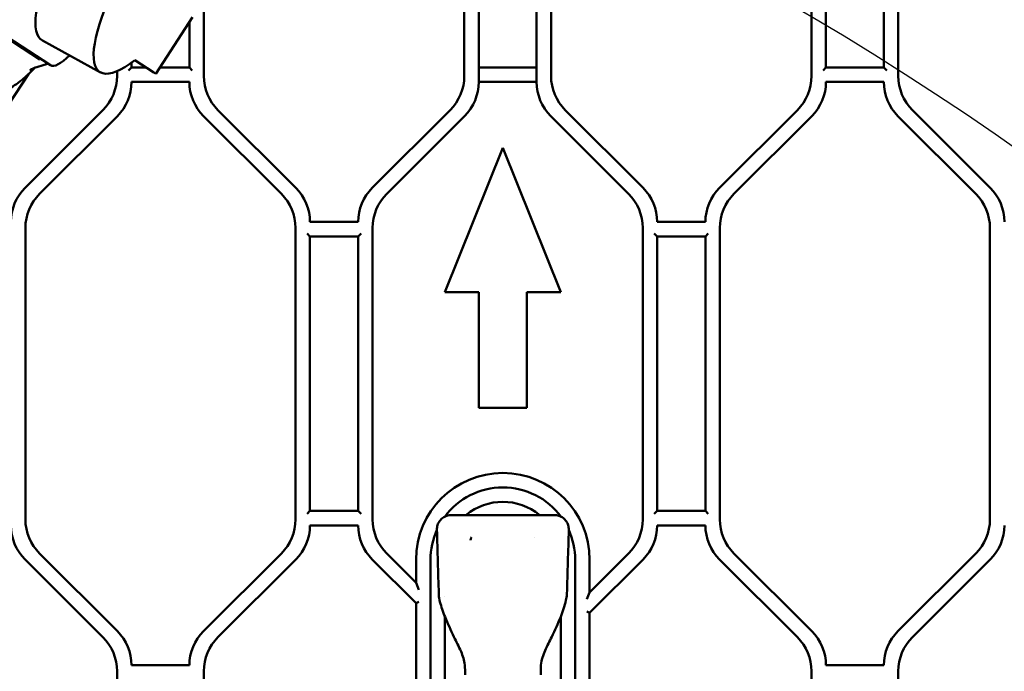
# Model space of a CAD drawing. Header units: millimetres. Extents: x 0 to 14369, y -869 to 2970.
# Tile 281 of 656: x 1989 to 2092, y 498 to 565. Entities that reach past the tile are written whole.
import ezdxf

# ---------------------------------------------------------------- set-up
doc = ezdxf.new("R2010")
doc.units = ezdxf.units.MM
doc.header["$LTSCALE"] = 10
doc.layers.add('Detailumgrenzung (ISO)', color=7, linetype='Continuous', lineweight=25)
doc.layers.add('Sichtbar (ISO)', color=7, linetype='Continuous', lineweight=50)

# ---------------------------------------------------------------- blocks, each defined once
blk = doc.blocks.new('2DDetail3')
at = {"layer": 'Detailumgrenzung (ISO)'}
blk.add_circle((191.422, 29.84), 30.988, dxfattribs=at)

msp = doc.modelspace()

# ---------------------------------------------------------------- linework, layer by layer
at = {"layer": 'Sichtbar (ISO)'}
for p, q in [((2044.518, 559.266), (2044.518, 590.401)), ((2044.518, 559.266), (2044.518, 590.401)), ((2073.018, 560.145), (2073.018, 590.124)), ((2073.018, 590.124), (2073.018, 560.145)), ((2079.018, 590.124), (2079.018, 560.145)), ((2079.018, 560.145), (2079.018, 590.124)), ((2035.518, 589.822), (2035.518, 559.266)), ((2035.518, 589.822), (2035.518, 559.266)), ((2037.018, 558.645), (2037.018, 589.239)), ((2037.018, 589.239), (2037.018, 558.645)), ((2043.018, 589.593), (2043.018, 558.645)), ((2043.018, 558.645), (2043.018, 589.593)), ((2071.518, 589.503), (2071.518, 559.266)), ((2071.518, 589.503), (2071.518, 559.266)), ((2080.518, 559.266), (2080.518, 589.503)), ((2080.518, 589.503), (2080.518, 559.266)), ((2008.518, 559.266), (2008.518, 568.963)), ((2008.518, 559.266), (2008.518, 568.963)), ((2007.348, 565.358), (2003.535, 559.487)), ((2007.018, 564.85), (2007.018, 560.145)), ((2007.018, 560.145), (2007.018, 564.85)), ((1986.221, 564.411), (1991.518, 560.972)), ((1987.329, 563.811), (1992.625, 560.372)), ((1997.802, 559.637), (1991.78, 562.951)), ((2001.018, 560.145), (2001.018, 560.644)), ((2001.018, 560.644), (2001.018, 560.145)), ((2001.36, 560.9), (2003.327, 559.622)), ((1990.328, 559.445), (1988.233, 556.219)), ((1999.518, 559.762), (1999.518, 559.266)), ((1999.518, 559.762), (1999.518, 559.266)), ((2001.018, 560.145), (2000.718, 559.845)), ((2002.522, 560.145), (2001.018, 560.145)), ((2003.535, 559.487), (2003.327, 559.622)), ((2007.018, 560.145), (2003.962, 560.145)), ((2007.318, 559.845), (2007.018, 560.145)), ((2043.018, 560.145), (2037.018, 560.145)), ((2037.018, 560.145), (2043.018, 560.145)), ((2073.018, 560.145), (2072.718, 559.845)), ((2079.018, 560.145), (2073.018, 560.145)), ((2079.318, 559.845), (2079.018, 560.145)), ((2001.018, 558.645), (2007.018, 558.645)), ((2037.018, 558.645), (2043.018, 558.645)), ((2043.018, 558.645), (2037.018, 558.645)), ((2073.018, 558.645), (2079.018, 558.645)), ((1998.053, 555.731), (1989.982, 547.66)), ((1998.053, 555.731), (1989.982, 547.66)), ((2018.053, 547.66), (2009.982, 555.731)), ((2018.053, 547.66), (2009.982, 555.731)), ((2034.053, 555.731), (2025.982, 547.66)), ((2034.053, 555.731), (2025.982, 547.66)), ((2054.053, 547.66), (2045.982, 555.731)), ((2054.053, 547.66), (2045.982, 555.731)), ((2070.053, 555.731), (2061.982, 547.66)), ((2070.053, 555.731), (2061.982, 547.66)), ((2090.053, 547.66), (2081.982, 555.731)), ((2081.982, 555.731), (2090.053, 547.66)), ((1991.482, 547.038), (1999.553, 555.109)), ((1991.482, 547.038), (1999.553, 555.109)), ((2008.482, 555.109), (2016.553, 547.038)), ((2008.482, 555.109), (2016.553, 547.038)), ((2027.482, 547.038), (2035.553, 555.109)), ((2035.553, 555.109), (2027.482, 547.038)), ((2044.482, 555.109), (2052.553, 547.038)), ((2052.553, 547.038), (2044.482, 555.109)), ((2063.482, 547.038), (2071.553, 555.109)), ((2063.482, 547.038), (2071.553, 555.109)), ((2080.482, 555.109), (2088.553, 547.038)), ((2080.482, 555.109), (2088.553, 547.038)), ((2039.518, 551.825), (2033.518, 536.825)), ((2033.518, 536.825), (2039.518, 551.825)), ((2045.518, 536.825), (2039.518, 551.825)), ((2039.518, 551.825), (2045.518, 536.825)), ((2024.518, 544.124), (2019.518, 544.124)), ((2060.518, 544.124), (2055.518, 544.124)), ((1990.018, 513.266), (1990.018, 543.503)), ((1990.018, 513.266), (1990.018, 543.503)), ((2018.018, 543.503), (2018.018, 513.266)), ((2018.018, 543.503), (2018.018, 513.266)), ((2026.018, 513.266), (2026.018, 543.503)), ((2026.018, 543.503), (2026.018, 513.266)), ((2054.018, 543.503), (2054.018, 513.266)), ((2054.018, 513.266), (2054.018, 543.503)), ((2062.018, 513.266), (2062.018, 543.503)), ((2062.018, 513.266), (2062.018, 543.503)), ((2090.018, 543.503), (2090.018, 513.266)), ((2090.018, 543.503), (2090.018, 513.266)), ((2019.218, 542.924), (2019.518, 542.624)), ((2019.518, 514.145), (2019.518, 542.624)), ((2019.518, 542.624), (2019.518, 514.145)), ((2019.518, 542.624), (2024.518, 542.624)), ((2024.518, 542.624), (2024.818, 542.924)), ((2024.518, 542.624), (2024.518, 514.145)), ((2024.518, 514.145), (2024.518, 542.624)), ((2055.218, 542.924), (2055.518, 542.624)), ((2055.518, 514.145), (2055.518, 542.624)), ((2055.518, 542.624), (2055.518, 514.145)), ((2055.518, 542.624), (2060.518, 542.624)), ((2060.518, 542.624), (2060.818, 542.924)), ((2060.518, 542.624), (2060.518, 514.145)), ((2060.518, 514.145), (2060.518, 542.624)), ((2033.518, 536.825), (2037.043, 536.825)), ((2037.043, 536.825), (2033.518, 536.825)), ((2037.043, 536.825), (2037.043, 524.825)), ((2037.043, 524.825), (2037.043, 536.825)), ((2041.993, 536.825), (2045.518, 536.825)), ((2041.993, 524.825), (2041.993, 536.825)), ((2045.518, 536.825), (2041.993, 536.825)), ((2041.993, 536.825), (2041.993, 524.825)), ((2037.043, 524.825), (2041.993, 524.825)), ((2041.993, 524.825), (2037.043, 524.825)), ((2019.518, 514.145), (2019.218, 513.845)), ((2024.518, 514.145), (2019.518, 514.145)), ((2024.818, 513.845), (2024.518, 514.145)), ((2044.854, 513.708), (2034.182, 513.708)), ((2055.518, 514.145), (2055.218, 513.845)), ((2060.518, 514.145), (2055.518, 514.145)), ((2060.818, 513.845), (2060.518, 514.145)), ((2019.518, 512.645), (2024.518, 512.645)), ((2055.518, 512.645), (2060.518, 512.645)), ((1999.553, 501.66), (1991.482, 509.731)), ((1999.553, 501.66), (1991.482, 509.731)), ((2016.553, 509.731), (2008.482, 501.66)), ((2016.553, 509.731), (2008.482, 501.66)), ((2030.518, 506.695), (2027.482, 509.731)), ((2027.482, 509.731), (2030.518, 506.695)), ((2052.553, 509.731), (2048.518, 505.695)), ((2048.518, 505.695), (2052.553, 509.731)), ((2071.553, 501.66), (2063.482, 509.731)), ((2071.553, 501.66), (2063.482, 509.731)), ((2088.553, 509.731), (2080.482, 501.66)), ((2088.553, 509.731), (2080.482, 501.66)), ((1989.982, 509.109), (1998.053, 501.038)), ((1998.053, 501.038), (1989.982, 509.109)), ((2009.982, 501.038), (2018.053, 509.109)), ((2009.982, 501.038), (2018.053, 509.109)), ((2025.982, 509.109), (2030.518, 504.574)), ((2025.982, 509.109), (2030.518, 504.574)), ((2030.518, 509.085), (2030.518, 506.695)), ((2030.518, 506.695), (2030.518, 509.085)), ((2032.018, 466.685), (2032.018, 509.085)), ((2032.018, 509.085), (2032.018, 466.685)), ((2047.018, 509.085), (2047.018, 466.685)), ((2047.018, 466.685), (2047.018, 509.085)), ((2048.518, 503.574), (2054.053, 509.109)), ((2048.518, 503.574), (2054.053, 509.109)), ((2048.518, 505.695), (2048.518, 509.085)), ((2048.518, 509.085), (2048.518, 505.695)), ((2061.982, 509.109), (2070.053, 501.038)), ((2061.982, 509.109), (2070.053, 501.038)), ((2081.982, 501.038), (2090.053, 509.109)), ((2090.053, 509.109), (2081.982, 501.038)), ((2030.818, 505.971), (2030.518, 506.695)), ((2030.518, 506.695), (2030.818, 505.971)), ((2048.518, 505.695), (2048.218, 504.971)), ((2048.518, 505.695), (2048.218, 504.971)), ((2030.518, 504.574), (2030.818, 504.698)), ((2030.818, 504.698), (2030.518, 504.574)), ((2030.518, 504.574), (2030.518, 466.685)), ((2030.518, 504.574), (2030.518, 466.685)), ((2033.518, 505.234), (2033.518, 505.234)), ((2048.218, 503.698), (2048.518, 503.574)), ((2048.518, 503.574), (2048.218, 503.698)), ((2048.518, 466.685), (2048.518, 503.574)), ((2048.518, 466.685), (2048.518, 503.574)), ((2033.518, 503.16), (2033.518, 495.085)), ((2045.518, 495.085), (2045.518, 503.16)), ((1999.518, 497.503), (1999.518, 467.266)), ((1999.518, 467.266), (1999.518, 497.503)), ((2007.018, 498.124), (2001.018, 498.124)), ((2008.518, 467.266), (2008.518, 497.503)), ((2008.518, 467.266), (2008.518, 497.503)), ((2071.518, 497.503), (2071.518, 467.266)), ((2079.018, 498.124), (2073.018, 498.124)), ((2080.518, 467.266), (2080.518, 497.503)), ((2080.518, 497.503), (2080.518, 467.266))]:
    msp.add_line(p, q, dxfattribs=at)
for centre, radius, start, end in [((1994.518, 559.266), 5, 315, 0), ((1994.518, 559.266), 5, 315, 0), ((1996.018, 558.645), 5, 315, 0), ((1996.018, 558.645), 5, 315, 0), ((2012.018, 558.645), 5, 180, 225), ((2012.018, 558.645), 5, 180, 225), ((2013.518, 559.266), 5, 180, 225), ((2013.518, 559.266), 5, 180, 225), ((2030.518, 559.266), 5, 315, 0), ((2030.518, 559.266), 5, 315, 0), ((2032.018, 558.645), 5, 315, 0), ((2032.018, 558.645), 5, 315, 0), ((2048.018, 558.645), 5, 180, 225), ((2048.018, 558.645), 5, 180, 225), ((2049.518, 559.266), 5, 180, 225), ((2049.518, 559.266), 5, 180, 225), ((2066.518, 559.266), 5, 315, 0), ((2066.518, 559.266), 5, 315, 0), ((2068.018, 558.645), 5, 315, 0), ((2068.018, 558.645), 5, 315, 0), ((2084.018, 558.645), 5, 180, 225), ((2084.018, 558.645), 5, 180, 225), ((2085.518, 559.266), 5, 180, 225), ((2085.518, 559.266), 5, 180, 225), ((1993.518, 544.124), 5, 135, 180), ((1993.518, 544.124), 5, 135, 180), ((2014.518, 544.124), 5, 0, 45), ((2014.518, 544.124), 5, 0, 45), ((2029.518, 544.124), 5, 135, 180), ((2029.518, 544.124), 5, 135, 180), ((2050.518, 544.124), 5, 0, 45), ((2050.518, 544.124), 5, 0, 45), ((2065.518, 544.124), 5, 135, 180), ((2065.518, 544.124), 5, 135, 180), ((2086.518, 544.124), 5, 0, 45), ((2086.518, 544.124), 5, 0, 45), ((1995.018, 543.503), 5, 135, 180), ((1995.018, 543.503), 5, 135, 180), ((2013.018, 543.503), 5, 0, 45), ((2013.018, 543.503), 5, 0, 45), ((2031.018, 543.503), 5, 135, 180), ((2031.018, 543.503), 5, 135, 180), ((2049.018, 543.503), 5, 0, 45), ((2049.018, 543.503), 5, 0, 45), ((2067.018, 543.503), 5, 135, 180), ((2067.018, 543.503), 5, 135, 180), ((2085.018, 543.503), 5, 0, 45), ((2085.018, 543.503), 5, 0, 45), ((2039.518, 509.085), 9, 0, 180), ((2039.518, 509.085), 9, 0, 180), ((2039.518, 509.085), 7.5, 36.45074, 143.54986), ((2039.518, 509.085), 7.5, 36.45074, 143.54986), ((2039.518, 509.085), 6, 50.40623, 129.59377), ((1993.518, 512.645), 5, 180, 225), ((1993.518, 512.645), 5, 180, 225), ((1995.018, 513.266), 5, 180, 225), ((1995.018, 513.266), 5, 180, 225), ((2013.018, 513.266), 5, 315, 0), ((2013.018, 513.266), 5, 315, 0), ((2014.518, 512.645), 5, 315, 0), ((2014.518, 512.645), 5, 315, 0), ((2029.518, 512.645), 5, 180, 225), ((2029.518, 512.645), 5, 180, 225), ((2031.018, 513.266), 5, 180, 225), ((2031.018, 513.266), 5, 180, 225), ((2049.018, 513.266), 5, 315, 0), ((2049.018, 513.266), 5, 315, 0), ((2050.518, 512.645), 5, 315, 0), ((2050.518, 512.645), 5, 315, 0), ((2065.518, 512.645), 5, 180, 225), ((2065.518, 512.645), 5, 180, 225), ((2067.018, 513.266), 5, 180, 225), ((2067.018, 513.266), 5, 180, 225), ((2085.018, 513.266), 5, 315, 0), ((2085.018, 513.266), 5, 315, 0), ((2086.518, 512.645), 5, 315, 0), ((2086.518, 512.645), 5, 315, 0), ((2039.518, 509.085), 7.5, 155.68294, 180), ((2039.518, 509.085), 7.5, 155.68294, 180), ((2039.518, 509.085), 7.5, 0, 24.31706), ((2039.518, 509.085), 7.5, 0, 24.31706), ((2039.518, 509.085), 4, 144.71038, 144.71338), ((2039.518, 509.084), 4, 34.41257, 34.41291), ((1996.018, 498.124), 5, 0, 45), ((1996.018, 498.124), 5, 0, 45), ((2012.018, 498.124), 5, 135, 180), ((2012.018, 498.124), 5, 135, 180), ((2068.018, 498.124), 5, 0, 45), ((2068.018, 498.124), 5, 0, 45), ((2084.018, 498.124), 5, 135, 180), ((2084.018, 498.124), 5, 135, 180), ((1994.518, 497.503), 5, 0, 45), ((1994.518, 497.503), 5, 0, 45), ((2013.518, 497.503), 5, 135, 180), ((2013.518, 497.503), 5, 135, 180), ((2066.518, 497.503), 5, 0, 45), ((2066.518, 497.503), 5, 0, 45), ((2085.518, 497.503), 5, 135, 180), ((2085.518, 497.503), 5, 135, 180)]:
    msp.add_arc(centre, radius, start, end, dxfattribs=at)
for centre, major_axis, start_param, end_param in [((2000.427, 576.41), (8.714, 13.419), 6.2643145, 9.4436487), ((2006.179, 572.675), (-8.442, -12.999), 4.712389, 6.9158553), ((1992.785, 566.826), (-3.05, -4.697), 0, 0.1892646), ((1995.621, 564.985), (-2.996, -4.613), 0, 0.8658471)]:
    msp.add_ellipse(centre, major_axis=major_axis, ratio=0.258819, start_param=start_param, end_param=end_param, dxfattribs=at)
for points in [[(1992.33, 560.564), (1992.163, 560.476), (1992.004, 560.412), (1991.846, 560.378)], [(2032.878, 505.55), (2032.808, 507.766), (2032.742, 509.982), (2032.682, 512.198)], [(2046.353, 512.197), (2046.293, 509.981), (2046.227, 507.764), (2046.158, 505.548)], [(2046.353, 512.197), (2046.353, 512.197), (2046.353, 512.197), (2046.353, 512.197)], [(2032.879, 505.478), (2032.879, 505.502), (2032.879, 505.526), (2032.878, 505.55)], [(2032.879, 505.478), (2032.879, 505.478), (2032.879, 505.478), (2032.879, 505.478)], [(2046.158, 505.548), (2046.157, 505.524), (2046.156, 505.501), (2046.156, 505.478)], [(2046.156, 505.478), (2046.156, 505.478), (2046.156, 505.478), (2046.156, 505.478)], [(2034.443, 501.079), (2034.126, 501.763), (2033.806, 502.446), (2033.523, 503.145)], [(2033.524, 503.145), (2033.524, 503.145), (2033.524, 503.145), (2033.524, 503.145)], [(2045.512, 503.145), (2045.23, 502.446), (2044.909, 501.763), (2044.592, 501.079)], [(2045.512, 503.145), (2045.512, 503.145), (2045.512, 503.145), (2045.512, 503.145)], [(2035.594, 497.135), (2035.594, 497.474), (2035.603, 497.814), (2035.567, 498.151)], [(2043.468, 498.151), (2043.432, 497.814), (2043.441, 497.474), (2043.441, 497.135)]]:
    msp.add_open_spline(points, degree=3, dxfattribs=at)
for points, knots in [([(1991.038, 560.137), (1990.563, 559.65), (1990.102, 559.224), (1989.131, 558.436), (1988.636, 558.109), (1987.737, 557.698), (1987.327, 557.606), (1986.955, 557.687)], [5.37208564, 5.37208564, 5.37208564, 5.37208564, 5.60748746, 5.60748746, 5.89649599, 5.89649599, 6.18550451, 6.18550451, 6.18550451, 6.18550451]), ([(1990.507, 559.88), (1990.507, 559.88), (1990.516, 559.887), (1990.584, 559.927), (1990.685, 559.986), (1991.047, 560.144), (1991.293, 560.241), (1991.713, 560.347), (1991.778, 560.363), (1991.846, 560.378)], [5.74631456, 5.74631456, 5.74631456, 5.74631456, 5.79774828, 5.79774828, 5.90890613, 5.90890613, 6.0101158, 6.0101158, 6.02748443, 6.02748443, 6.02748443, 6.02748443]), ([(2032.682, 512.198), (2032.68, 512.357), (2032.702, 512.519), (2032.795, 512.827), (2032.872, 512.976), (2033.058, 513.228), (2033.169, 513.337), (2033.418, 513.514), (2033.558, 513.583), (2033.857, 513.681), (2034.02, 513.708), (2034.182, 513.708)], [0, 0, 0, 0, 0.047882, 0.047882, 0.09657416, 0.09657416, 0.14208099, 0.14208099, 0.18802274, 0.18802274, 0.23645899, 0.23645899, 0.23645899, 0.23645899]), ([(2044.854, 513.708), (2045.013, 513.708), (2045.175, 513.682), (2045.482, 513.582), (2045.632, 513.507), (2045.895, 513.313), (2046.01, 513.192), (2046.185, 512.932), (2046.25, 512.792), (2046.336, 512.503), (2046.357, 512.349), (2046.353, 512.197)], [0, 0, 0, 0, 0.04790711, 0.04790711, 0.09693461, 0.09693461, 0.14578288, 0.14578288, 0.19093518, 0.19093518, 0.23639766, 0.23639766, 0.23639766, 0.23639766]), ([(2036.172, 511.099), (2036.173, 511.14), (2036.178, 511.178), (2036.186, 511.215), (2036.189, 511.232), (2036.193, 511.247), (2036.197, 511.263), (2036.203, 511.283), (2036.21, 511.302), (2036.217, 511.321), (2036.231, 511.354), (2036.246, 511.386), (2036.265, 511.415)], [0, 0, 0, 0, 0.33333333, 0.33333333, 0.33333333, 0.47908699, 0.47908699, 0.47908699, 0.66666667, 0.66666667, 0.66666667, 0.99995189, 0.99995189, 0.99995189, 0.99995189]), ([(2033.524, 503.145), (2033.418, 503.407), (2033.322, 503.673), (2033.072, 504.441), (2032.888, 504.952), (2032.879, 505.478)], [0, 0, 0, 0, 0.08466845, 0.08466845, 0.2424126, 0.2424126, 0.2424126, 0.2424126]), ([(2046.156, 505.478), (2046.152, 505.274), (2046.108, 505.072), (2045.994, 504.571), (2045.908, 504.271), (2045.722, 503.696), (2045.622, 503.418), (2045.512, 503.145)], [0, 0, 0, 0, 0.06117041, 0.06117041, 0.15437238, 0.15437238, 0.24269216, 0.24269216, 0.24269216, 0.24269216]), ([(2035.567, 498.151), (2035.515, 498.64), (2035.375, 499.123), (2034.957, 500.086), (2034.678, 500.572), (2034.443, 501.079)], [0, 0, 0, 0, 0.14740806, 0.14740806, 0.3150296, 0.3150296, 0.3150296, 0.3150296]), ([(2044.592, 501.079), (2044.373, 500.606), (2044.116, 500.15), (2043.684, 499.194), (2043.524, 498.676), (2043.468, 498.151)], [0, 0, 0, 0, 0.15651368, 0.15651368, 0.31492024, 0.31492024, 0.31492024, 0.31492024])]:
    msp.add_open_spline(points, degree=3, knots=knots, dxfattribs=at)

# ---------------------------------------------------------------- block references
at = {"layer": 'Detailumgrenzung (ISO)', "xscale": 10, "yscale": 10, "zscale": 10}
msp.add_blockref('2DDetail3', (0, 0), dxfattribs=at)

doc.saveas('drawing.dxf')
